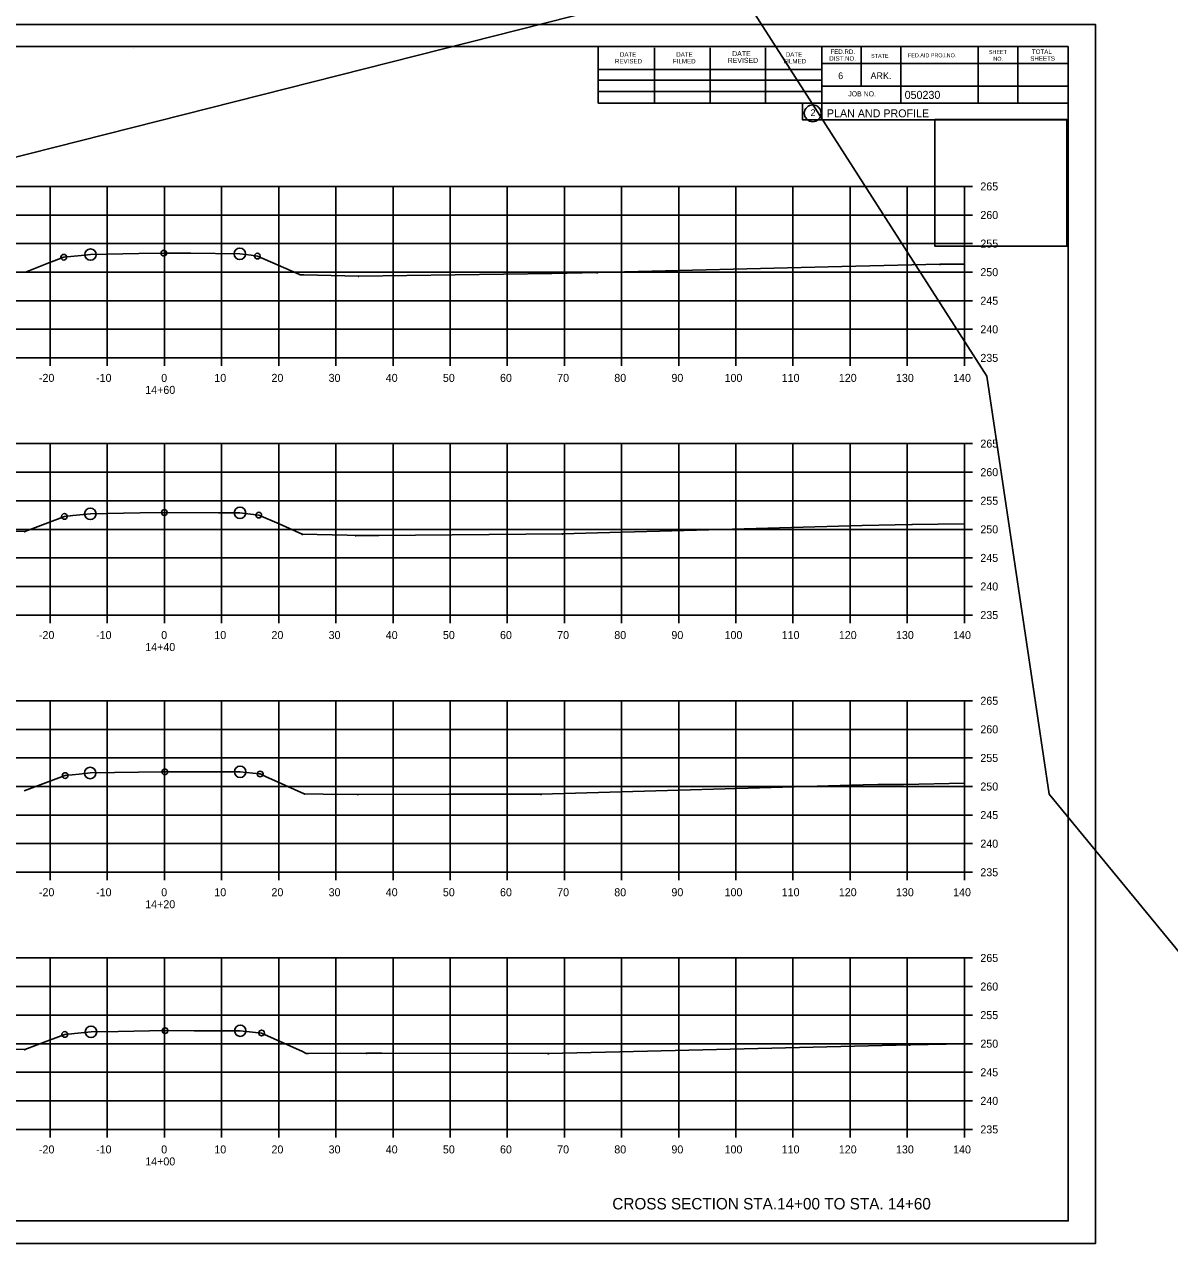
# Model space of a CAD drawing. Extents: x 1300404 to 1323571, y 234004 to 252077.
# Drawn here: x 1315692.8 to 1315893.2, y 244475.2 to 244688.5 of the extents above; entities that cross this region are included whole.
import ezdxf

# ---------------------------------------------------------------- set-up
doc = ezdxf.new("R2010")
doc.units = 0
for name, color, linetype in [('Default', 7, 'Continuous'), ('R_Axis', 7, 'Continuous'), ('R_Axis Annot', 7, 'Continuous'), ('R_Border', 7, 'Continuous'), ('R_Border Prem', 7, 'Continuous'), ('R_Draft', 7, 'Continuous'), ('R_Exist Surface', 7, 'Continuous'), ('R_Flooplain', 7, 'Continuous'), ('R_Grid', 7, 'Continuous'), ('R_No Plot', 7, 'Continuous')]:
    doc.layers.add(name, color=color, linetype=linetype)

msp = doc.modelspace()

# ---------------------------------------------------------------- linework, layer by layer
at = {"layer": 'Default'}
for p, q in [((1315559.28, 244684.62), (1315875.46, 244684.62)), ((1315793.2, 244674.74), (1315793.2, 244684.62)), ((1315803.06, 244674.74), (1315803.06, 244684.42)), ((1315812.82, 244674.74), (1315812.82, 244684.42)), ((1315822.5, 244674.74), (1315822.5, 244684.42)), ((1315832.36, 244684.62), (1315832.36, 244671.82)), ((1315839.2, 244684.62), (1315839.2, 244677.68)), ((1315846.14, 244684.62), (1315846.14, 244674.74)), ((1315859.72, 244684.62), (1315859.72, 244674.74)), ((1315866.66, 244684.62), (1315866.66, 244674.74)), ((1315875.46, 244479.16), (1315875.46, 244684.62)), ((1315875.46, 244681.68), (1315832.36, 244681.68)), ((1315875.46, 244681.7), (1315875.46, 244681.7)), ((1315793.2, 244680.6), (1315832.36, 244680.6)), ((1315793.2, 244678.74), (1315832.36, 244678.74)), ((1315875.46, 244677.68), (1315832.36, 244677.68)), ((1315835.32, 244677.68), (1315875.46, 244677.68)), ((1315793.2, 244674.74), (1315793.2, 244676.8)), ((1315793.2, 244676.8), (1315832.36, 244676.8)), ((1315875.46, 244674.74), (1315793.2, 244674.74)), ((1315832.36, 244671.82), (1315875.46, 244671.82)), ((1315875.46, 244479.16), (1315559.28, 244479.16))]:
    msp.add_line(p, q, dxfattribs=at)
msp.add_circle((1315830.74, 244672.96), 1.47, dxfattribs=at)
at = {"layer": 'R_Axis'}
for p, q in [((1315857.28, 244630.16), (1315857.28, 244660.16)), ((1315858.68, 244660.16), (1315857.28, 244660.16)), ((1315858.68, 244655.16), (1315857.28, 244655.16)), ((1315858.68, 244650.16), (1315857.28, 244650.16)), ((1315858.68, 244645.16), (1315857.28, 244645.16)), ((1315858.68, 244640.16), (1315857.28, 244640.16)), ((1315858.68, 244635.16), (1315857.28, 244635.16)), ((1315577.28, 244630.16), (1315857.28, 244630.16)), ((1315697.28, 244628.76), (1315697.28, 244630.16)), ((1315707.28, 244628.76), (1315707.28, 244630.16)), ((1315717.28, 244628.76), (1315717.28, 244630.16)), ((1315727.28, 244628.76), (1315727.28, 244630.16)), ((1315737.28, 244628.76), (1315737.28, 244630.16)), ((1315747.28, 244628.76), (1315747.28, 244630.16)), ((1315757.28, 244628.76), (1315757.28, 244630.16)), ((1315767.28, 244628.76), (1315767.28, 244630.16)), ((1315777.28, 244628.76), (1315777.28, 244630.16)), ((1315787.28, 244628.76), (1315787.28, 244630.16)), ((1315797.28, 244628.76), (1315797.28, 244630.16)), ((1315807.28, 244628.76), (1315807.28, 244630.16)), ((1315817.28, 244628.76), (1315817.28, 244630.16)), ((1315827.28, 244628.76), (1315827.28, 244630.16)), ((1315837.28, 244628.76), (1315837.28, 244630.16)), ((1315847.28, 244628.76), (1315847.28, 244630.16)), ((1315857.28, 244628.76), (1315857.28, 244630.16)), ((1315858.68, 244630.16), (1315857.28, 244630.16)), ((1315857.28, 244585.16), (1315857.28, 244615.16)), ((1315858.68, 244615.16), (1315857.28, 244615.16)), ((1315858.68, 244610.16), (1315857.28, 244610.16)), ((1315858.68, 244605.16), (1315857.28, 244605.16)), ((1315858.68, 244600.16), (1315857.28, 244600.16)), ((1315858.68, 244595.16), (1315857.28, 244595.16)), ((1315858.68, 244590.16), (1315857.28, 244590.16)), ((1315577.28, 244585.16), (1315857.28, 244585.16)), ((1315697.28, 244583.76), (1315697.28, 244585.16)), ((1315707.28, 244583.76), (1315707.28, 244585.16)), ((1315717.28, 244583.76), (1315717.28, 244585.16)), ((1315727.28, 244583.76), (1315727.28, 244585.16)), ((1315737.28, 244583.76), (1315737.28, 244585.16)), ((1315747.28, 244583.76), (1315747.28, 244585.16)), ((1315757.28, 244583.76), (1315757.28, 244585.16)), ((1315767.28, 244583.76), (1315767.28, 244585.16)), ((1315777.28, 244583.76), (1315777.28, 244585.16)), ((1315787.28, 244583.76), (1315787.28, 244585.16)), ((1315797.28, 244583.76), (1315797.28, 244585.16)), ((1315807.28, 244583.76), (1315807.28, 244585.16)), ((1315817.28, 244583.76), (1315817.28, 244585.16)), ((1315827.28, 244583.76), (1315827.28, 244585.16)), ((1315837.28, 244583.76), (1315837.28, 244585.16)), ((1315847.28, 244583.76), (1315847.28, 244585.16)), ((1315857.28, 244583.76), (1315857.28, 244585.16)), ((1315858.68, 244585.16), (1315857.28, 244585.16)), ((1315857.28, 244540.16), (1315857.28, 244570.16)), ((1315858.68, 244570.16), (1315857.28, 244570.16)), ((1315858.68, 244565.16), (1315857.28, 244565.16)), ((1315858.68, 244560.16), (1315857.28, 244560.16)), ((1315858.68, 244555.16), (1315857.28, 244555.16)), ((1315858.68, 244550.16), (1315857.28, 244550.16)), ((1315858.68, 244545.16), (1315857.28, 244545.16)), ((1315577.28, 244540.16), (1315857.28, 244540.16)), ((1315697.28, 244538.76), (1315697.28, 244540.16)), ((1315707.28, 244538.76), (1315707.28, 244540.16)), ((1315717.28, 244538.76), (1315717.28, 244540.16)), ((1315727.28, 244538.76), (1315727.28, 244540.16)), ((1315737.28, 244538.76), (1315737.28, 244540.16)), ((1315747.28, 244538.76), (1315747.28, 244540.16)), ((1315757.28, 244538.76), (1315757.28, 244540.16)), ((1315767.28, 244538.76), (1315767.28, 244540.16)), ((1315777.28, 244538.76), (1315777.28, 244540.16)), ((1315787.28, 244538.76), (1315787.28, 244540.16)), ((1315797.28, 244538.76), (1315797.28, 244540.16)), ((1315807.28, 244538.76), (1315807.28, 244540.16)), ((1315817.28, 244538.76), (1315817.28, 244540.16)), ((1315827.28, 244538.76), (1315827.28, 244540.16)), ((1315837.28, 244538.76), (1315837.28, 244540.16)), ((1315847.28, 244538.76), (1315847.28, 244540.16)), ((1315857.28, 244538.76), (1315857.28, 244540.16)), ((1315858.68, 244540.16), (1315857.28, 244540.16)), ((1315857.28, 244495.16), (1315857.28, 244525.16)), ((1315858.68, 244525.16), (1315857.28, 244525.16)), ((1315858.68, 244520.16), (1315857.28, 244520.16)), ((1315858.68, 244515.16), (1315857.28, 244515.16)), ((1315858.68, 244510.16), (1315857.28, 244510.16)), ((1315858.68, 244505.16), (1315857.28, 244505.16)), ((1315858.68, 244500.16), (1315857.28, 244500.16)), ((1315577.28, 244495.16), (1315857.28, 244495.16)), ((1315697.28, 244493.76), (1315697.28, 244495.16)), ((1315707.28, 244493.76), (1315707.28, 244495.16)), ((1315717.28, 244493.76), (1315717.28, 244495.16)), ((1315727.28, 244493.76), (1315727.28, 244495.16)), ((1315737.28, 244493.76), (1315737.28, 244495.16)), ((1315747.28, 244493.76), (1315747.28, 244495.16)), ((1315757.28, 244493.76), (1315757.28, 244495.16)), ((1315767.28, 244493.76), (1315767.28, 244495.16)), ((1315777.28, 244493.76), (1315777.28, 244495.16)), ((1315787.28, 244493.76), (1315787.28, 244495.16)), ((1315797.28, 244493.76), (1315797.28, 244495.16)), ((1315807.28, 244493.76), (1315807.28, 244495.16)), ((1315817.28, 244493.76), (1315817.28, 244495.16)), ((1315827.28, 244493.76), (1315827.28, 244495.16)), ((1315837.28, 244493.76), (1315837.28, 244495.16)), ((1315847.28, 244493.76), (1315847.28, 244495.16)), ((1315857.28, 244493.76), (1315857.28, 244495.16)), ((1315858.68, 244495.16), (1315857.28, 244495.16))]:
    msp.add_line(p, q, dxfattribs=at)
at = {"layer": 'R_Border'}
msp.add_line((1315711.8, 244684.36), (1315711.8, 244684.36), dxfattribs=at)
msp.add_line((1315711.8, 244684.36), (1315711.8, 244684.36), dxfattribs=at)
at = {"layer": 'R_Draft'}
for points in [[(1315853.01, 244646.58), (1315853.06, 244646.48), (1315852.96, 244646.48)], [(1315692.97, 244645.23), (1315693.02, 244645.13), (1315692.92, 244645.13)], [(1315741.06, 244644.77), (1315741.11, 244644.67), (1315741.01, 244644.67)], [(1315751.24, 244644.51), (1315751.29, 244644.41), (1315751.19, 244644.41)], [(1315793.05, 244645.14), (1315793.1, 244645.04), (1315793, 244645.04)], [(1315848.11, 244601.08), (1315848.16, 244600.98), (1315848.06, 244600.98)], [(1315692.83, 244599.84), (1315692.88, 244599.74), (1315692.78, 244599.74)], [(1315741.41, 244599.35), (1315741.46, 244599.25), (1315741.36, 244599.25)], [(1315750.73, 244599.15), (1315750.78, 244599.05), (1315750.68, 244599.05)], [(1315786.96, 244599.44), (1315787.01, 244599.34), (1315786.91, 244599.34)], [(1315741.76, 244553.94), (1315741.81, 244553.84), (1315741.71, 244553.84)], [(1315751.12, 244553.83), (1315751.17, 244553.73), (1315751.07, 244553.73)], [(1315783.17, 244553.85), (1315783.22, 244553.75), (1315783.12, 244553.75)], [(1315843.2, 244555.59), (1315843.25, 244555.49), (1315843.15, 244555.49)], [(1315692.85, 244509.17), (1315692.9, 244509.07), (1315692.8, 244509.07)], [(1315847.72, 244510), (1315847.77, 244509.9), (1315847.67, 244509.9)], [(1315742.11, 244508.52), (1315742.16, 244508.42), (1315742.06, 244508.42)], [(1315752.65, 244508.55), (1315752.7, 244508.45), (1315752.6, 244508.45)], [(1315784.45, 244508.48), (1315784.5, 244508.38), (1315784.4, 244508.38)]]:
    msp.add_lwpolyline(points, close=True, dxfattribs=at)
at = {"layer": 'R_Exist Surface'}
for points in [[(1315689.26, 244645.24), (1315692.97, 244645.18), (1315697.07, 244646.78), (1315699.65, 244647.77), (1315702.7, 244648.07), (1315704.34, 244648.23), (1315712.8, 244648.41), (1315717.19, 244648.49), (1315721.92, 244648.46), (1315730.47, 244648.36), (1315732.43, 244648.12), (1315733.54, 244647.98), (1315740.82, 244644.82), (1315741.06, 244644.72), (1315741.67, 244644.7), (1315751.24, 244644.46), (1315785.1, 244644.95), (1315793.05, 244645.09), (1315835.84, 244646.15), (1315853.01, 244646.53), (1315857.28, 244646.58)], [(1315686.42, 244599.93), (1315692.83, 244599.79), (1315694.69, 244600.5), (1315699.76, 244602.42), (1315701.22, 244602.57), (1315704.31, 244602.88), (1315713.01, 244603.02), (1315717.26, 244603.1), (1315726.71, 244603.07), (1315730.5, 244603.05), (1315731.4, 244602.94), (1315733.79, 244602.66), (1315737.36, 244601.1), (1315741.41, 244599.3), (1315749.27, 244599.13), (1315750.73, 244599.1), (1315754.8, 244599.11), (1315786.96, 244599.39), (1315793.06, 244599.57), (1315812.56, 244600.09), (1315839.38, 244600.82), (1315848.11, 244601.03), (1315857.28, 244601.14)], [(1315692.7, 244554.4), (1315699.72, 244557.02), (1315699.88, 244557.08), (1315702.38, 244557.34), (1315704.27, 244557.53), (1315716.98, 244557.7), (1315717.33, 244557.71), (1315717.34, 244557.71), (1315730.53, 244557.74), (1315733.85, 244557.37), (1315734.04, 244557.35), (1315734.98, 244556.92), (1315741.76, 244553.89), (1315745.08, 244553.82), (1315751.12, 244553.78), (1315767.02, 244553.8), (1315783.17, 244553.8), (1315839.56, 244555.43), (1315842.15, 244555.51), (1315843.2, 244555.54), (1315846.61, 244555.5), (1315857.28, 244555.73)], [(1315689.15, 244509.21), (1315692.85, 244509.12), (1315697.17, 244510.75), (1315699.83, 244511.78), (1315702.7, 244512.06), (1315704.43, 244512.23), (1315709.15, 244512.31), (1315717.38, 244512.44), (1315722.49, 244512.43), (1315730.55, 244512.43), (1315732.71, 244512.19), (1315734.29, 244512.03), (1315741.44, 244508.78), (1315742.11, 244508.47), (1315742.49, 244508.47), (1315752.65, 244508.5), (1315755.32, 244508.5), (1315784.45, 244508.43), (1315789.48, 244508.57), (1315796.96, 244508.75), (1315847.72, 244509.95), (1315857.28, 244510.14)]]:
    msp.add_lwpolyline(points, dxfattribs=at)
at = {"layer": 'R_Flooplain'}
for p, q in [((1315816.34, 244696.99), (1315688.91, 244664.69)), ((1315861.24, 244626.98), (1315816.34, 244696.99)), ((1315872.12, 244553.84), (1315861.24, 244626.98)), ((1315963.36, 244442.78), (1315872.12, 244553.84))]:
    msp.add_line(p, q, dxfattribs=at)
at = {"layer": 'R_Grid'}
for p, q in [((1315577.28, 244660.16), (1315857.28, 244660.16)), ((1315697.28, 244630.16), (1315697.28, 244660.16)), ((1315707.28, 244630.16), (1315707.28, 244660.16)), ((1315717.28, 244630.16), (1315717.28, 244660.16)), ((1315727.28, 244630.16), (1315727.28, 244660.16)), ((1315737.28, 244630.16), (1315737.28, 244660.16)), ((1315747.28, 244630.16), (1315747.28, 244660.16)), ((1315757.28, 244630.16), (1315757.28, 244660.16)), ((1315767.28, 244630.16), (1315767.28, 244660.16)), ((1315777.28, 244630.16), (1315777.28, 244660.16)), ((1315787.28, 244630.16), (1315787.28, 244660.16)), ((1315797.28, 244630.16), (1315797.28, 244660.16)), ((1315807.28, 244630.16), (1315807.28, 244660.16)), ((1315817.28, 244630.16), (1315817.28, 244660.16)), ((1315827.28, 244630.16), (1315827.28, 244660.16)), ((1315837.28, 244630.16), (1315837.28, 244660.16)), ((1315847.28, 244630.16), (1315847.28, 244660.16)), ((1315857.28, 244630.16), (1315857.28, 244660.16)), ((1315577.28, 244655.16), (1315857.28, 244655.16)), ((1315577.28, 244650.16), (1315857.28, 244650.16)), ((1315577.28, 244645.16), (1315857.28, 244645.16)), ((1315577.28, 244640.16), (1315857.28, 244640.16)), ((1315577.28, 244635.16), (1315857.28, 244635.16)), ((1315577.28, 244630.16), (1315857.28, 244630.16)), ((1315577.28, 244615.16), (1315857.28, 244615.16)), ((1315697.28, 244585.16), (1315697.28, 244615.16)), ((1315707.28, 244585.16), (1315707.28, 244615.16)), ((1315717.28, 244585.16), (1315717.28, 244615.16)), ((1315727.28, 244585.16), (1315727.28, 244615.16)), ((1315737.28, 244585.16), (1315737.28, 244615.16)), ((1315747.28, 244585.16), (1315747.28, 244615.16)), ((1315757.28, 244585.16), (1315757.28, 244615.16)), ((1315767.28, 244585.16), (1315767.28, 244615.16)), ((1315777.28, 244585.16), (1315777.28, 244615.16)), ((1315787.28, 244585.16), (1315787.28, 244615.16)), ((1315797.28, 244585.16), (1315797.28, 244615.16)), ((1315807.28, 244585.16), (1315807.28, 244615.16)), ((1315817.28, 244585.16), (1315817.28, 244615.16)), ((1315827.28, 244585.16), (1315827.28, 244615.16)), ((1315837.28, 244585.16), (1315837.28, 244615.16)), ((1315847.28, 244585.16), (1315847.28, 244615.16)), ((1315857.28, 244585.16), (1315857.28, 244615.16)), ((1315577.28, 244610.16), (1315857.28, 244610.16)), ((1315577.28, 244605.16), (1315857.28, 244605.16)), ((1315577.28, 244600.16), (1315857.28, 244600.16)), ((1315577.28, 244595.16), (1315857.28, 244595.16)), ((1315577.28, 244590.16), (1315857.28, 244590.16)), ((1315577.28, 244585.16), (1315857.28, 244585.16)), ((1315577.28, 244570.16), (1315857.28, 244570.16)), ((1315697.28, 244540.16), (1315697.28, 244570.16)), ((1315707.28, 244540.16), (1315707.28, 244570.16)), ((1315717.28, 244540.16), (1315717.28, 244570.16)), ((1315727.28, 244540.16), (1315727.28, 244570.16)), ((1315737.28, 244540.16), (1315737.28, 244570.16)), ((1315747.28, 244540.16), (1315747.28, 244570.16)), ((1315757.28, 244540.16), (1315757.28, 244570.16)), ((1315767.28, 244540.16), (1315767.28, 244570.16)), ((1315777.28, 244540.16), (1315777.28, 244570.16)), ((1315787.28, 244540.16), (1315787.28, 244570.16)), ((1315797.28, 244540.16), (1315797.28, 244570.16)), ((1315807.28, 244540.16), (1315807.28, 244570.16)), ((1315817.28, 244540.16), (1315817.28, 244570.16)), ((1315827.28, 244540.16), (1315827.28, 244570.16)), ((1315837.28, 244540.16), (1315837.28, 244570.16)), ((1315847.28, 244540.16), (1315847.28, 244570.16)), ((1315857.28, 244540.16), (1315857.28, 244570.16)), ((1315577.28, 244565.16), (1315857.28, 244565.16)), ((1315577.28, 244560.16), (1315857.28, 244560.16)), ((1315577.28, 244555.16), (1315857.28, 244555.16)), ((1315577.28, 244550.16), (1315857.28, 244550.16)), ((1315577.28, 244545.16), (1315857.28, 244545.16)), ((1315577.28, 244540.16), (1315857.28, 244540.16)), ((1315577.28, 244525.16), (1315857.28, 244525.16)), ((1315697.28, 244495.16), (1315697.28, 244525.16)), ((1315707.28, 244495.16), (1315707.28, 244525.16)), ((1315717.28, 244495.16), (1315717.28, 244525.16)), ((1315727.28, 244495.16), (1315727.28, 244525.16)), ((1315737.28, 244495.16), (1315737.28, 244525.16)), ((1315747.28, 244495.16), (1315747.28, 244525.16)), ((1315757.28, 244495.16), (1315757.28, 244525.16)), ((1315767.28, 244495.16), (1315767.28, 244525.16)), ((1315777.28, 244495.16), (1315777.28, 244525.16)), ((1315787.28, 244495.16), (1315787.28, 244525.16)), ((1315797.28, 244495.16), (1315797.28, 244525.16)), ((1315807.28, 244495.16), (1315807.28, 244525.16)), ((1315817.28, 244495.16), (1315817.28, 244525.16)), ((1315827.28, 244495.16), (1315827.28, 244525.16)), ((1315837.28, 244495.16), (1315837.28, 244525.16)), ((1315847.28, 244495.16), (1315847.28, 244525.16)), ((1315857.28, 244495.16), (1315857.28, 244525.16)), ((1315577.28, 244520.16), (1315857.28, 244520.16)), ((1315577.28, 244515.16), (1315857.28, 244515.16)), ((1315577.28, 244510.16), (1315857.28, 244510.16)), ((1315577.28, 244505.16), (1315857.28, 244505.16)), ((1315577.28, 244500.16), (1315857.28, 244500.16)), ((1315577.28, 244495.16), (1315857.28, 244495.16))]:
    msp.add_line(p, q, dxfattribs=at)
at = {"layer": 'R_No Plot'}
for p, q in [((1315546.87, 244688.52), (1315880.21, 244688.52)), ((1315546.87, 244475.18), (1315880.21, 244475.18))]:
    msp.add_line(p, q, dxfattribs=at)
for points in [[(1315546.87, 244688.52), (1315880.21, 244688.52), (1315880.21, 244475.18), (1315546.87, 244475.18)], [(1315793.2, 244684.62), (1315793.2, 244674.74), (1315828.93, 244674.74), (1315828.93, 244671.82), (1315852.13, 244671.82), (1315852.13, 244649.7), (1315875.46, 244649.7), (1315875.46, 244479.16), (1315559.28, 244479.16), (1315559.28, 244684.62)], [(1315852.13, 244671.85), (1315875.23, 244671.85), (1315875.23, 244649.7), (1315852.13, 244649.7)]]:
    msp.add_lwpolyline(points, close=True, dxfattribs=at)
for centre, radius in [((1315699.65, 244647.77), 0.5), ((1315704.34, 244648.23), 1), ((1315717.19, 244648.49), 0.5), ((1315730.47, 244648.36), 1), ((1315733.54, 244647.98), 0.5), ((1315699.76, 244602.42), 0.5), ((1315704.31, 244602.88), 1), ((1315717.26, 244603.1), 0.5), ((1315730.5, 244603.05), 1), ((1315733.79, 244602.66), 0.5), ((1315704.27, 244557.53), 1), ((1315717.33, 244557.71), 0.5), ((1315730.53, 244557.74), 1), ((1315699.88, 244557.08), 0.5), ((1315734.04, 244557.35), 0.5), ((1315704.43, 244512.23), 1), ((1315730.55, 244512.43), 1), ((1315699.83, 244511.78), 0.5), ((1315717.38, 244512.44), 0.5), ((1315734.29, 244512.03), 0.5)]:
    msp.add_circle(centre, radius, dxfattribs=at)

# ---------------------------------------------------------------- texts
at = {"layer": 'Default'}
msp.add_text('2', height=1.17, dxfattribs=at).set_placement((1315830.36, 244672.47))
at = {"layer": 'R_Axis Annot'}
for s, p in [('265', (1315860.08, 244659.46)), ('260', (1315860.08, 244654.46)), ('255', (1315860.08, 244649.46)), ('250', (1315860.08, 244644.46)), ('245', (1315860.08, 244639.46)), ('240', (1315860.08, 244634.46)), ('235', (1315860.08, 244629.46)), ('-20', (1315695.31, 244625.96)), ('-10', (1315705.31, 244625.96)), ('0', (1315716.71, 244625.96)), ('10', (1315726.01, 244625.96)), ('20', (1315736.01, 244625.96)), ('30', (1315746.01, 244625.96)), ('40', (1315756.01, 244625.96)), ('50', (1315766.01, 244625.96)), ('60', (1315776.01, 244625.96)), ('70', (1315786.01, 244625.96)), ('80', (1315796.01, 244625.96)), ('90', (1315806.01, 244625.96)), ('100', (1315815.31, 244625.96)), ('110', (1315825.31, 244625.96)), ('120', (1315835.31, 244625.96)), ('130', (1315845.31, 244625.96)), ('140', (1315855.31, 244625.96)), ('14+60', (1315713.91, 244623.86)), ('265', (1315860.08, 244614.46)), ('260', (1315860.08, 244609.46)), ('255', (1315860.08, 244604.46)), ('250', (1315860.08, 244599.46)), ('245', (1315860.08, 244594.46)), ('240', (1315860.08, 244589.46)), ('235', (1315860.08, 244584.46)), ('-20', (1315695.31, 244580.96)), ('-10', (1315705.31, 244580.96)), ('0', (1315716.71, 244580.96)), ('10', (1315726.01, 244580.96)), ('20', (1315736.01, 244580.96)), ('30', (1315746.01, 244580.96)), ('40', (1315756.01, 244580.96)), ('50', (1315766.01, 244580.96)), ('60', (1315776.01, 244580.96)), ('70', (1315786.01, 244580.96)), ('80', (1315796.01, 244580.96)), ('90', (1315806.01, 244580.96)), ('100', (1315815.31, 244580.96)), ('110', (1315825.31, 244580.96)), ('120', (1315835.31, 244580.96)), ('130', (1315845.31, 244580.96)), ('140', (1315855.31, 244580.96)), ('14+40', (1315713.91, 244578.86)), ('265', (1315860.08, 244569.46)), ('260', (1315860.08, 244564.46)), ('255', (1315860.08, 244559.46)), ('250', (1315860.08, 244554.46)), ('245', (1315860.08, 244549.46)), ('240', (1315860.08, 244544.46)), ('235', (1315860.08, 244539.46)), ('-20', (1315695.31, 244535.96)), ('-10', (1315705.31, 244535.96)), ('0', (1315716.71, 244535.96)), ('10', (1315726.01, 244535.96)), ('20', (1315736.01, 244535.96)), ('30', (1315746.01, 244535.96)), ('40', (1315756.01, 244535.96)), ('50', (1315766.01, 244535.96)), ('60', (1315776.01, 244535.96)), ('70', (1315786.01, 244535.96)), ('80', (1315796.01, 244535.96)), ('90', (1315806.01, 244535.96)), ('100', (1315815.31, 244535.96)), ('110', (1315825.31, 244535.96)), ('120', (1315835.31, 244535.96)), ('130', (1315845.31, 244535.96)), ('140', (1315855.31, 244535.96)), ('14+20', (1315713.91, 244533.86)), ('265', (1315860.08, 244524.46)), ('260', (1315860.08, 244519.46)), ('255', (1315860.08, 244514.46)), ('250', (1315860.08, 244509.46)), ('245', (1315860.08, 244504.46)), ('240', (1315860.08, 244499.46)), ('235', (1315860.08, 244494.46)), ('-20', (1315695.31, 244490.96)), ('-10', (1315705.31, 244490.96)), ('0', (1315716.71, 244490.96)), ('10', (1315726.01, 244490.96)), ('20', (1315736.01, 244490.96)), ('30', (1315746.01, 244490.96)), ('40', (1315756.01, 244490.96)), ('50', (1315766.01, 244490.96)), ('60', (1315776.01, 244490.96)), ('70', (1315786.01, 244490.96)), ('80', (1315796.01, 244490.96)), ('90', (1315806.01, 244490.96)), ('100', (1315815.31, 244490.96)), ('110', (1315825.31, 244490.96)), ('120', (1315835.31, 244490.96)), ('130', (1315845.31, 244490.96)), ('140', (1315855.31, 244490.96)), ('14+00', (1315713.91, 244488.86))]:
    msp.add_text(s, height=1.4, dxfattribs=at).set_placement(p)
at = {"layer": 'R_Border'}
for s, height, p in [('DATE', 0.879, (1315816.64, 244682.96)), ('FED.RD.', 0.782, (1315833.84, 244683.34)), ('SHEET', 0.684, (1315861.58, 244683.34)), ('TOTAL', 0.782, (1315869.1, 244683.34)), ('REVISED', 0.782, (1315796.12, 244681.68)), ('DATE', 0.782, (1315797, 244682.86)), ('FILMED', 0.782, (1315806.28, 244681.68)), ('DATE', 0.782, (1315806.86, 244682.86)), ('REVISED', 0.879, (1315815.86, 244681.78)), ('FILMED', 0.782, (1315825.62, 244681.68)), ('DATE', 0.782, (1315826.02, 244682.86)), ('DIST.NO.', 0.782, (1315833.64, 244682.16)), ('STATE', 0.684, (1315840.96, 244682.66)), ('FED.AID PROJ.NO.', 0.684, (1315847.42, 244682.76)), ('NO.', 0.684, (1315862.36, 244682.16)), ('SHEETS', 0.782, (1315868.82, 244682.16)), ('6', 1.17, (1315835.2, 244678.94)), ('ARK.', 1.172, (1315840.86, 244678.94)), ('JOB NO.', 0.879, (1315836.96, 244675.92))]:
    msp.add_text(s, height=height, dxfattribs=at).set_placement(p)
for s, p in [('050230', (1315846.83, 244675.48)), ('PLAN AND PROFILE', (1315833.22, 244672.25))]:
    msp.add_text(s, height=1.4, rotation=360, dxfattribs=at).set_placement(p)
at = {"layer": 'R_Border Prem'}
msp.add_text('DWB', height=0.01, dxfattribs=at).set_placement((1315836.15, 244666.13))
at = {"layer": 'R_Draft'}
msp.add_text('CROSS SECTION STA.14+00 TO STA. 14+60', height=2, dxfattribs=at).set_placement((1315795.67, 244481.16))

doc.saveas('drawing.dxf')
